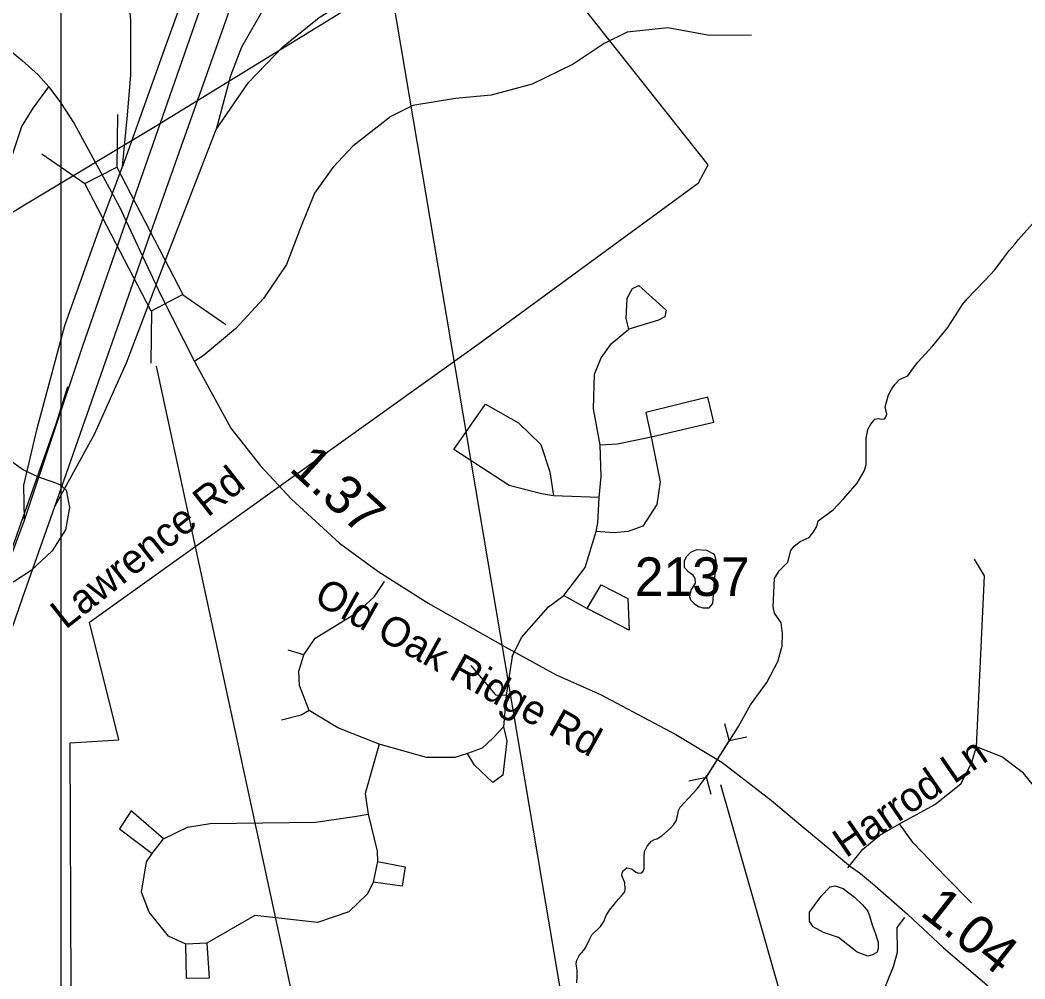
# Model space of a CAD drawing. Extents: x 1662474 to 1856135, y 779280 to 917889.
# Drawn here: x 1730904 to 1734155, y 858541 to 861645 of the extents above; entities that cross this region are included whole.
import ezdxf

# ---------------------------------------------------------------- set-up
doc = ezdxf.new("R2010")
doc.units = 0
for name, color, linetype in [('Exist Boundary Political City Limit New', 7, 'Continuous'), ('Exist Hydrographic Creek Single Shore', 7, 'Continuous'), ('Exist Hydrographic Pond Under 1500 Sq Ft', 7, 'Continuous'), ('Exist Road Non-System Type 51', 7, 'Continuous'), ('Exist Road Non-System Type 51 Label', 7, 'Continuous'), ('Exist Road Primary Interstate Divided Center Attributed', 7, 'Continuous'), ('Exist Road Primary Interstate Ramp 1 Lane Attributed', 7, 'Continuous'), ('Exist Road Secondary Mileage Hundredths English Label', 7, 'Continuous'), ('Exist Road Secondary Mileage Tenths English Label', 7, 'Continuous'), ('Exist Road Secondary Structure Pipe CELL', 7, 'Continuous'), ('Exist Road Secondary Structure Pipe Number Label', 7, 'Continuous'), ('Exist Road Secondary Structure Standard Bridge CELL', 7, 'Continuous'), ('Exist Road Secondary Structure Standard Bridge Number Label', 7, 'Continuous'), ('Exist Road Secondary Type 51 Attributed', 7, 'Continuous'), ('Exist Road Secondary Type 51 Label', 7, 'Continuous'), ('Exist Road Secondary Type 51 Number Label', 7, 'Continuous'), ('Exist Utilities Electrical Transmission Line', 7, 'Continuous'), ('Map Preparation Boundary City Limit Buffer Line', 7, 'Continuous'), ('Map Preparation Inset Cut Line', 7, 'Continuous')]:
    doc.layers.add(name, color=color, linetype=linetype)

msp = doc.modelspace()

# ---------------------------------------------------------------- linework, layer by layer
at = {"layer": 'Exist Boundary Political City Limit New'}
msp.add_lwpolyline([(1730849.6, 857342.9), (1730997.6, 857313.2), (1731016.5, 857356.5), (1731058.8, 857409.3), (1731196.1, 857504.3), (1731206.6, 858285.6), (1731069.4, 858507.4), (1731065.8, 859305), (1731224.1, 859315.6), (1731129.1, 859695.7), (1732386, 860595.8), (1733099, 861118.4), (1733130.6, 861176.5), (1732470.5, 862010.6)], dxfattribs=at)
at = {"layer": 'Exist Hydrographic Creek Single Shore'}
for points in [[(1733681, 860355.2), (1733691.5, 860353.4), (1733701.1, 860354.7), (1733705.6, 860359.9), (1733708.2, 860369.7), (1733706.6, 860379.1), (1733703.8, 860390.7), (1733706.4, 860405.4), (1733714, 860431.4), (1733725, 860451.8), (1733734.8, 860465.2), (1733749.5, 860482), (1733766.8, 860489.4), (1733776.2, 860493.3), (1733794.6, 860519.2), (1733809, 860537.9), (1733857.1, 860590.7), (1733905.6, 860650.2), (1733953.4, 860723.8), (1733969.1, 860742.4), (1733994.1, 860769.9), (1734027.4, 860804.1), (1734058.1, 860836.9), (1734083, 860870.2), (1734105.4, 860899.9), (1734122.8, 860920.1), (1734135, 860934.5), (1734190.1, 860996.4)], [(1732706.1, 858528), (1732707.2, 858549.5), (1732707, 858569.4), (1732704.9, 858582.8), (1732703, 858591), (1732705.1, 858601.5), (1732713.5, 858617.5), (1732728.2, 858633.8), (1732733.5, 858641.6), (1732746.4, 858668.4), (1732754, 858683.4), (1732782.5, 858710.6), (1732793, 858726.9), (1732800.9, 858746.1), (1732811.8, 858763.7), (1732839.5, 858798.3), (1732850.5, 858810.6), (1732861, 858823.5), (1732862.1, 858831.9), (1732861, 858852.4), (1732851.6, 858876.5), (1732852.4, 858884.9), (1732856.2, 858892.6), (1732867.6, 858900.9), (1732874.4, 858900.1), (1732884.4, 858896.2), (1732897, 858886.5), (1732906.1, 858883.4), (1732914, 858884.9), (1732919.9, 858890.4), (1732923.5, 858898.8), (1732923.5, 858924.8), (1732923.5, 858937.9), (1732924.8, 858953.9), (1732933.5, 858970.8), (1732946.9, 858987.3), (1732956.9, 858992.8), (1732964.5, 858994.4), (1732981, 859004.6), (1733009, 859028.8), (1733018.8, 859039.8), (1733027.1, 859052.4), (1733031.6, 859068.9), (1733034.8, 859086.8), (1733040, 859097.2), (1733052.6, 859111.7), (1733095.9, 859158.1), (1733110.6, 859177.3), (1733131.1, 859204.1), (1733229, 859358.4), (1733267.9, 859428.5), (1733320.4, 859500.9), (1733355.5, 859568.4), (1733369.6, 859618.5), (1733370.8, 859659.4), (1733367, 859693.8), (1733345.2, 859725.3), (1733341.4, 859745.2), (1733345, 859837.1), (1733360, 859862.3), (1733388.6, 859889.9), (1733398.5, 859927.7), (1733408.8, 859942.4), (1733428, 859956.8), (1733457.1, 859970.5), (1733468.9, 859984.9), (1733482.2, 860005.9), (1733487, 860023.5), (1733535, 860059.7), (1733551.6, 860077.1), (1733568.9, 860095.7), (1733612.5, 860146.3), (1733635, 860184.4), (1733641.6, 860205.4), (1733642.1, 860290.4), (1733647.1, 860319.6), (1733657.4, 860337.4), (1733670.2, 860352.9), (1733681, 860355.2)]]:
    msp.add_lwpolyline(points, dxfattribs=at)
at = {"layer": 'Exist Hydrographic Pond Under 1500 Sq Ft'}
for points in [[(1730822, 859808.8), (1730799.3, 859826.9), (1730792.5, 859872.2), (1730812.9, 859971.7), (1730815.2, 860066.8), (1730788, 860170.9), (1730785.7, 860211.6), (1730792.5, 860243.3), (1730803.9, 860256.8), (1730835.5, 860245.5), (1730914.8, 860189), (1730962.3, 860166.3), (1731009.9, 860150.5), (1731032.5, 860141.4), (1731052.9, 860123.3), (1731064.2, 860066.8), (1731050.6, 859994.4), (1731007.6, 859926.5), (1730939.7, 859863.1), (1730887.6, 859829.2), (1730851.4, 859811.1), (1730822, 859808.8)], [(1733145.8, 859756), (1733156.6, 859895.3), (1733151.2, 859914.7), (1733126.3, 859927.7), (1733092.8, 859929.9), (1733073.4, 859921.2), (1733059.3, 859907.2), (1733052.9, 859893.2), (1733052.9, 859873.7), (1733064.7, 859860.8), (1733079.9, 859850), (1733087.4, 859837), (1733088.5, 859821.9), (1733082, 859811.1), (1733075.6, 859801.4), (1733072.3, 859789.5), (1733070.2, 859777.6), (1733073.4, 859767.9), (1733085.3, 859756), (1733099.3, 859746.3), (1733113.4, 859742), (1733133.9, 859742), (1733145.8, 859756)], [(1733612.2, 858628.1), (1733551.9, 858674.9), (1733503.4, 858691.6), (1733469.9, 858710), (1733458.2, 858728.5), (1733458.2, 858756.9), (1733496.7, 858808.8), (1733525.1, 858838.9), (1733541.9, 858842.2), (1733567, 858833.9), (1733603.8, 858805.4), (1733628.9, 858782), (1733647.4, 858760.2), (1733652.4, 858745.2), (1733660.7, 858716.7), (1733670.8, 858690), (1733680.8, 858659.8), (1733680.8, 858641.4), (1733677.5, 858628.1), (1733662.4, 858619.7), (1733647.4, 858614.7), (1733612.2, 858628.1)]]:
    msp.add_lwpolyline(points, dxfattribs=at)
at = {"layer": 'Exist Road Non-System Type 51'}
for p, q in [((1732778.4, 860099.4), (1732629.8, 860105.4)), ((1732663.6, 859782), (1732738.6, 859740.6)), ((1731822.4, 859589.9), (1731771.5, 859605.4)), ((1732495.9, 859585.2), (1732477, 859459.7)), ((1732477, 859459.7), (1732468.4, 859357.6)), ((1731331.9, 858947.4), (1731368.1, 858994.9)), ((1732060.2, 858920.9), (1732046.9, 858854.7)), ((1731508.9, 858656.4), (1731440.1, 858653.4))]:
    msp.add_line(p, q, dxfattribs=at)
for points in [[(1733270.4, 861596.4), (1733135.2, 861595.1), (1732999.6, 861620.2), (1732868.9, 861605.9), (1732794.4, 861569.2), (1732693.6, 861502.7), (1732561.2, 861437.4), (1732427.9, 861402.4), (1732312.5, 861391.4), (1732175.5, 861368.6), (1732103.6, 861332.9), (1731980.5, 861236.6), (1731916.1, 861168.1), (1731856.6, 861084.9), (1731811.6, 860972.9), (1731765.8, 860853.4)], [(1731765.8, 860853.4), (1731691.5, 860743.4), (1731602.2, 860646.2), (1731497, 860558.4), (1731469.6, 860540.5)], [(1732873.4, 860644.2), (1732865.2, 860679.4), (1732868.4, 860745), (1732885.4, 860776.5), (1732905.9, 860785.7), (1732995.1, 860706.4), (1732989.9, 860684.6), (1732969.4, 860673.4), (1732873.4, 860644.2)], [(1732780.6, 860269.7), (1732759.6, 860386.8), (1732762.6, 860498.8), (1732783.9, 860551.9), (1732817.8, 860597.8), (1732873.4, 860644.2)], [(1730857.1, 859874.2), (1731022.2, 860340.8), (1731059.1, 860458.4)], [(1732946.2, 860296.4), (1733148.4, 860343.7), (1733129.8, 860424), (1732928.5, 860375.2), (1732946.2, 860296.4)], [(1732629.8, 860105.4), (1732590.9, 860110.9), (1732487, 860138.7), (1732307.8, 860254.7), (1732409.9, 860401.2), (1732517.1, 860340.8), (1732589.1, 860271), (1732618.5, 860182.5), (1732629.8, 860105.4)], [(1732946.2, 860296.4), (1732975.4, 860150.2), (1732964.1, 860077), (1732919.2, 860007.2), (1732871.8, 859989.6), (1732825.1, 859985.7), (1732768.6, 859989.1)], [(1732780.6, 860269.7), (1732837.4, 860273.1), (1732946.2, 860296.4)], [(1732778.4, 860099.4), (1732784.4, 860167.4), (1732780.6, 860269.7)], [(1732768.6, 859989.1), (1732773.6, 860017.4), (1732778.4, 860099.4)], [(1732663.6, 859782), (1732732.9, 859873.1), (1732768.6, 859989.1)], [(1733999.1, 859292.9), (1734024.5, 859846), (1733992.5, 859899.6)], [(1731822.4, 859589.9), (1731859.1, 859644.5), (1731994.6, 859727.1), (1732051.4, 859778.6), (1732083.4, 859827.2)], [(1732738.6, 859740.6), (1732784.1, 859816.4), (1732870.5, 859772.2), (1732875.4, 859669.9), (1732738.6, 859740.6)], [(1732495.9, 859585.2), (1732526.5, 859646.6), (1732613.5, 859745.8), (1732663.6, 859782)], [(1731839.5, 859409.9), (1731807.8, 859490.9), (1731806.1, 859537.1), (1731822.4, 859589.9)], [(1732362.1, 859555.5), (1732442.9, 859460.5), (1732477, 859459.7)], [(1731839.5, 859409.9), (1731813.2, 859394.9), (1731749.5, 859378.4)], [(1732066.5, 859300.9), (1731932.4, 859353.7), (1731839.5, 859409.9)], [(1732468.4, 859357.6), (1732479.4, 859311.9), (1732466.2, 859200.9), (1732434, 859177.2), (1732374.6, 859233.4), (1732352.1, 859270.5)], [(1732468.4, 859357.6), (1732435, 859321.4), (1732398.9, 859288.1), (1732352.1, 859270.5)], [(1732066.5, 859300.9), (1732020.4, 859141.9), (1732030.1, 859074.9)], [(1732352.1, 859270.5), (1732310.9, 859257.9), (1732219.4, 859257.5), (1732066.5, 859300.9)], [(1733749.8, 859042.7), (1733864.1, 859105.7), (1733948.4, 859173.1), (1733982.6, 859239.8), (1733999.1, 859292.9)], [(1734260.1, 858695.7), (1734287.5, 858886.8), (1734273.9, 858995.4), (1734211.1, 859132.4), (1734150.5, 859207.5), (1734080.6, 859260.1), (1733999.1, 859292.9)], [(1731368.1, 858994.9), (1731264.1, 859085.7), (1731225.6, 859027.4), (1731331.9, 858947.4)], [(1731368.1, 858994.9), (1731445.9, 859031.9), (1731518.8, 859043.9), (1731860.5, 859048.9), (1731986.2, 859066.9), (1732030.1, 859074.9)], [(1732030.1, 859074.9), (1732059.4, 858955.2), (1732060.2, 858920.9)], [(1733582, 858901.2), (1733631.4, 858961.6), (1733685.9, 859006.7), (1733749.8, 859042.7)], [(1733982.8, 858787), (1733899.4, 858872.1), (1733794.4, 858982.2), (1733749.8, 859042.7)], [(1731440.1, 858653.4), (1731384.6, 858679.7), (1731321.4, 858757.6), (1731296.5, 858822.2), (1731312.8, 858920.1), (1731331.9, 858947.4)], [(1732060.2, 858920.9), (1732150.5, 858904.4), (1732140, 858841.9), (1732046.9, 858854.7)], [(1732046.9, 858854.7), (1732028.8, 858816.9), (1731968.4, 858758.4), (1731866.2, 858723.5), (1731664.1, 858746.1), (1731508.9, 858656.4)], [(1733765.5, 858740), (1733741.4, 858707.5), (1733741.6, 858626.9), (1733729.5, 858580.2), (1733698.5, 858505.7)], [(1731508.9, 858656.4), (1731516.1, 858544), (1731442.1, 858542.4), (1731440.1, 858653.4)]]:
    msp.add_lwpolyline(points, dxfattribs=at)
at = {"layer": 'Exist Road Primary Interstate Divided Center Attributed'}
for points in [[(1731247.8, 860993.7), (1731833.1, 862672.7)], [(1731300.7, 860880.6), (1731328.8, 860961), (1731636.8, 861832.3), (1731917.3, 862640.4)], [(1730918.4, 860026.4), (1731105.9, 860586.9), (1731247.8, 860993.7)], [(1731016.9, 860070.1), (1731300.7, 860880.6)], [(1729964.7, 857080.3), (1730153.5, 857622), (1730381.9, 858269.3), (1730683.2, 859111.5), (1730912.8, 859776.7), (1731016.9, 860070.1)], [(1729854.6, 857067.7), (1730071.1, 857667.9), (1730225.1, 858119.2), (1730373.5, 858526.9), (1730527.5, 858944.6), (1730656.9, 859313), (1730786.2, 859673.7), (1730918.4, 860026.4)]]:
    msp.add_lwpolyline(points, dxfattribs=at)
at = {"layer": 'Exist Road Primary Interstate Ramp 1 Lane Attributed'}
for points in [[(1731235.2, 861171.4), (1731251.5, 861337.3), (1731262.7, 861467.2), (1731262.7, 861644.1), (1731249.3, 861805.4), (1731225.8, 861935.3), (1731176.5, 862110), (1731098.1, 862345.2)], [(1731538.2, 861290.3), (1731643.5, 861442.6), (1731755.5, 861559), (1731872, 861653.1), (1732006.4, 861738.2), (1732258.3, 861888.3), (1732455.5, 861998), (1732598.8, 862074.2), (1732683.9, 862110), (1732800.4, 862141.4), (1732893.3, 862150.4), (1733030, 862150.4), (1733258.4, 862143.6), (1733448.8, 862152.6)], [(1731503.9, 861920.7), (1731366.1, 861537), (1731235.2, 861171.4)], [(1731695, 861686.7), (1731621.1, 861556.8), (1731585.3, 861465), (1731538.2, 861290.3)], [(1731016.9, 860070.1), (1731145.1, 860304.7), (1731248.2, 860535.4), (1731382.6, 860887.1), (1731538.2, 861290.3)], [(1730918.4, 860026.4), (1730916.7, 860139), (1730959.2, 860322.6), (1731048.8, 860656.4), (1731169.8, 860994.6), (1731235.2, 861171.4)]]:
    msp.add_lwpolyline(points, dxfattribs=at)
at = {"layer": 'Exist Road Secondary Structure Pipe CELL'}
for p, q in [((1733183.6, 859368.5), (1733198.5, 859312.1)), ((1733125.5, 859194), (1733198.5, 859312.1)), ((1733255.6, 859324), (1733198.5, 859312.1)), ((1733068.4, 859182.2), (1733125.5, 859194)), ((1733140.4, 859137.7), (1733125.5, 859194))]:
    msp.add_line(p, q, dxfattribs=at)
at = {"layer": 'Exist Road Secondary Structure Pipe Number Label'}
msp.add_line((1733170.1, 859170), (1733729.7, 857217.6), dxfattribs=at)
at = {"layer": 'Exist Road Secondary Structure Standard Bridge CELL'}
for p, q in [((1731218.9, 861339.3), (1731216.9, 861169.2)), ((1730974.1, 861212.3), (1731114.1, 861115.8)), ((1731430.1, 860756.2), (1731570.1, 860659.8)), ((1731329.6, 860704.1), (1731327.6, 860534))]:
    msp.add_line(p, q, dxfattribs=at)
msp.add_lwpolyline([(1731216.9, 861169.2), (1731430.6, 860756.4), (1731327.8, 860703.1), (1731114.1, 861115.8)], close=True, dxfattribs=at)
at = {"layer": 'Exist Road Secondary Structure Standard Bridge Number Label'}
for p, q in [((1731973.4, 862523.4), (1732741.9, 857968.5)), ((1731344.5, 860525), (1732423.7, 855522.7))]:
    msp.add_line(p, q, dxfattribs=at)
at = {"layer": 'Exist Road Secondary Type 51 Attributed'}
for points in [[(1730130.6, 861946.9), (1730202.2, 861909.5), (1730452.1, 861787.9), (1730745.6, 861630.6), (1730871.6, 861547), (1730910.5, 861514.6), (1730962.5, 861468.1), (1730997, 861429.1)], [(1729701.8, 857045.1), (1730024.7, 857959.5), (1730439.5, 859097.7), (1730683.7, 859812), (1730748.2, 860005.5), (1730762, 860139.2), (1730785.1, 860369.6), (1730782.8, 860604.6), (1730798.9, 860770.5), (1730849.6, 861120.7), (1730909.5, 861300.4), (1730946.4, 861360.3), (1730997, 861429.1)], [(1730997, 861429.1), (1731035.4, 861378.2), (1731079.4, 861309.8), (1731225.9, 861040.3), (1731247.8, 860993.7)], [(1731247.8, 860993.7), (1731300.7, 860880.6)], [(1731300.7, 860880.6), (1731359.5, 860755), (1731469.4, 860537.7)], [(1731469.4, 860537.7), (1731586.3, 860324.4), (1731681.9, 860201.6), (1731782.7, 860093.8), (1731937.4, 859952.1), (1732061.2, 859861), (1732224.5, 859758), (1732473.7, 859616.3), (1732638.6, 859525.3), (1732782, 859461.7), (1733025.5, 859332.7), (1733174.7, 859242.6), (1733335.5, 859119.2), (1733429.9, 859038.4), (1733499.2, 858982.1), (1733591.4, 858905.6), (1733623.2, 858882.6), (1733662.1, 858849.9), (1733776, 858750.4), (1733891.7, 858641.3), (1734128.9, 858439.1), (1734274.4, 858324.7)]]:
    msp.add_lwpolyline(points, dxfattribs=at)
at = {"layer": 'Exist Utilities Electrical Transmission Line'}
msp.add_lwpolyline([(1731941.7, 861668), (1731347.3, 861304.1), (1730918, 861046.3), (1730716.6, 860922.3)], dxfattribs=at)
at = {"layer": 'Map Preparation Boundary City Limit Buffer Line'}
msp.add_lwpolyline([(1730849.6, 857342.9), (1730997.6, 857313.2), (1731016.5, 857356.5), (1731058.8, 857409.3), (1731196.1, 857504.3), (1731206.6, 858285.6), (1731069.4, 858507.4), (1731065.8, 859305), (1731224.1, 859315.6), (1731129.1, 859695.7), (1732386, 860595.8), (1733099, 861118.4), (1733130.6, 861176.5), (1732470.5, 862010.6)], dxfattribs=at)
at = {"layer": 'Map Preparation Inset Cut Line'}
for points in [[(1731035.7, 826588.1), (1668486.3, 826588.1), (1668486.3, 870408.9), (1731035.7, 870408.9)], [(1731035.7, 826588.1), (1793585.1, 826588.1), (1793585.1, 870408.9), (1731035.7, 870408.9)]]:
    msp.add_lwpolyline(points, close=True, dxfattribs=at)

# ---------------------------------------------------------------- texts
at = {"layer": 'Exist Road Non-System Type 51 Label'}
for s, rotation, p in [('Lawrence Rd', 38.2694, (1731051.1, 859670.4)), ('Harrod Ln', 34.454, (1733576.4, 858930.7))]:
    msp.add_text(s, height=95, rotation=rotation, dxfattribs=at).set_placement(p)
at = {"layer": 'Exist Road Secondary Mileage Hundredths English Label'}
msp.add_text('1.37', height=125, rotation=317.5073, dxfattribs=at).set_placement((1731771.6, 860188.8))
at = {"layer": 'Exist Road Secondary Mileage Tenths English Label'}
msp.add_text('1.04', height=125, rotation=321.8449, dxfattribs=at).set_placement((1733812.4, 858750.3))
at = {"layer": 'Exist Road Secondary Type 51 Label'}
msp.add_text('Old Oak Ridge Rd', height=95, rotation=330.7862, dxfattribs=at).set_placement((1731850, 859760.8))
at = {"layer": 'Exist Road Secondary Type 51 Number Label'}
msp.add_text('2137', height=125, dxfattribs=at).set_placement((1732893, 859780.8))

doc.saveas('drawing.dxf')
